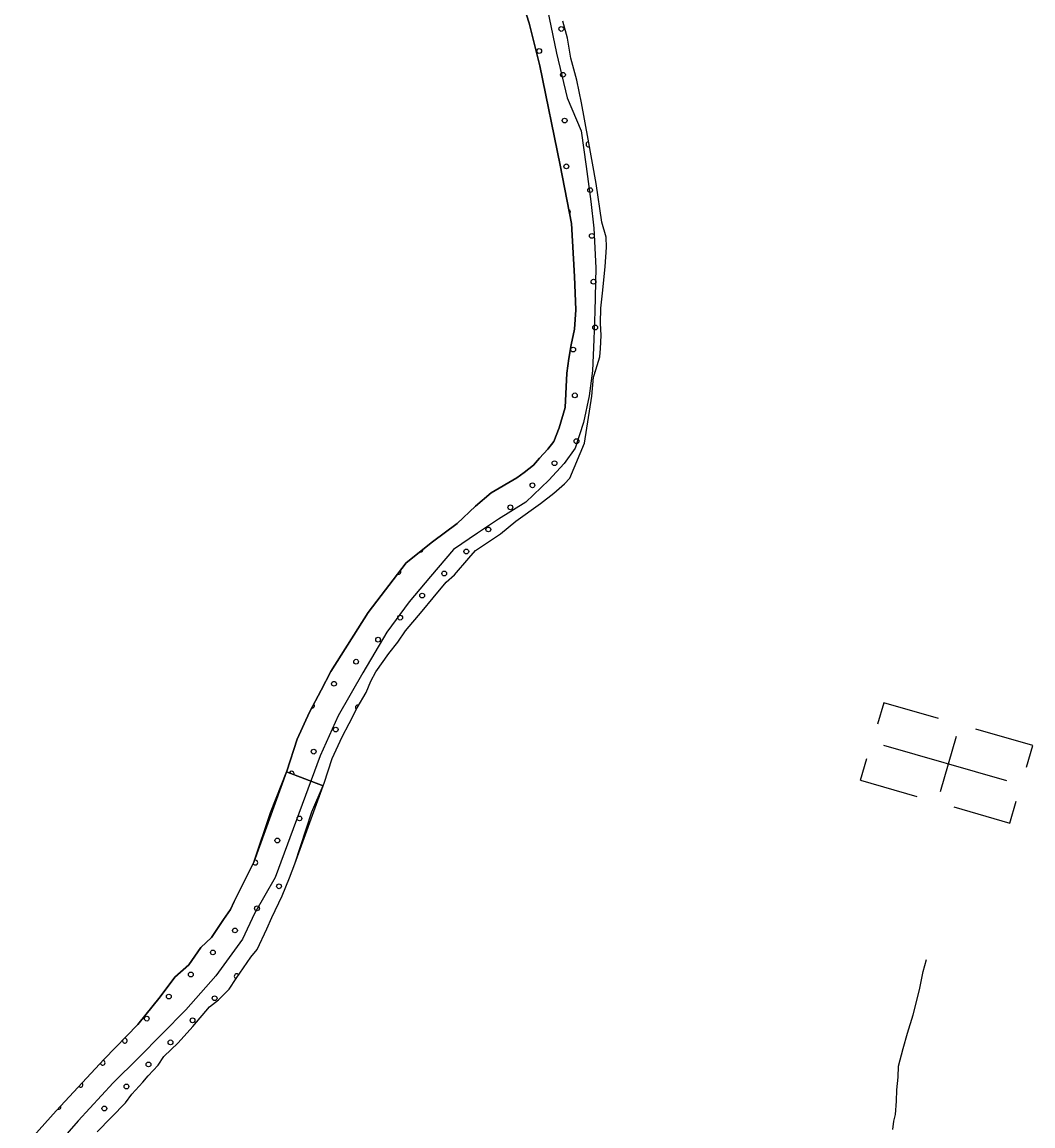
# Model space of a CAD drawing. Extents: x 1551132 to 1791609, y 378168 to 563823.
# Drawn here: x 1594796 to 1599247, y 499270 to 504129 of the extents above; entities that cross this region are included whole.
import ezdxf

# ---------------------------------------------------------------- set-up
doc = ezdxf.new("R2010")
doc.units = 0
for name, color, linetype in [('DESIGN - SCRATCH - User 1', 7, 'Continuous'), ('DESIGN - TRAFFIC CONTROL PERMANENT - Pavement Marking Text', 7, 'Continuous'), ('DESIGN - TRANSPORTATION - Edge of Traveled Way', 7, 'Continuous'), ('DESIGN - TRANSPORTATION - Text', 7, 'Continuous'), ('DESIGN - UTILITIES - Cable (Underground) with Text', 7, 'Continuous'), ('SURVEY - DRAINAGE - Natural Features', 7, 'Continuous')]:
    doc.layers.add(name, color=color, linetype=linetype)

msp = doc.modelspace()

# ---------------------------------------------------------------- linework, layer by layer
at = {"layer": 'DESIGN - SCRATCH - User 1'}
for points in [[(1596996.301, 504225.942), (1597028.616, 504123.381), (1597075.565, 503936.552), (1597164.438, 503498.949), (1597214.261, 503242.042), (1597228.511, 503009.719), (1597234.127, 502861.566), (1597228.786, 502777.622), (1597213.686, 502707.828), (1597202.745, 502647.985), (1597193.728, 502584.1), (1597187.295, 502432.138), (1597159.895, 502342.544), (1597136.963, 502282.884), (1597110.455, 502249.291), (1597073.864, 502209.865), (1597047.39, 502178.273), (1597006.932, 502146.914), (1596974.6, 502123.421), (1596861.669, 502057.203), (1596792.804, 501998.276), (1596711.672, 501921.549), (1596602.517, 501841.264), (1596487.178, 501749.07), (1596319.856, 501529.664), (1596155.885, 501270.182), (1596112.636, 501188.838), (1596061.137, 501091.627), (1596007.288, 500972.441), (1595961.073, 500831.121), (1595960.123, 500828.687)], [(1595960.123, 500828.687), (1596120.836, 500766.377), (1596126.036, 500778.453), (1596161.743, 500887.931), (1596205.225, 500983.275), (1596236.108, 501040.801), (1596271.182, 501110.27), (1596310.215, 501177.672), (1596330.989, 501227.356), (1596353.63, 501269.016), (1596410.862, 501350.126), (1596449.612, 501399.527), (1596484.361, 501448.995), (1596557.667, 501535.856), (1596606.558, 501595.099), (1596663.598, 501664.209), (1596700.064, 501695.644), (1596763.154, 501768.662), (1596791.662, 501802.213), (1596902.718, 501876.465), (1596969.525, 501931.425), (1597078.647, 502009.702), (1597137.304, 502054.786), (1597183.911, 502096.054), (1597208.294, 502121.672), (1597272.668, 502274.709), (1597303.959, 502482.289), (1597311.3, 502566.208), (1597321.8, 502598.051), (1597339.658, 502655.844), (1597343.275, 502691.753), (1597346.2, 502749.73), (1597343.075, 502803.798), (1597344.133, 502869.808), (1597351.183, 502935.726), (1597363.024, 503051.579), (1597368.399, 503137.531), (1597367.108, 503181.574), (1597348.192, 503247.901), (1597322.959, 503418.372), (1597288.118, 503613.01), (1597258.727, 503773.548), (1597238.37, 503873.917), (1597211.945, 503970.386), (1597197.379, 504058.655), (1597176.596, 504133.015)], [(1596120.836, 500766.377), (1595960.123, 500828.687), (1595816.834, 500431.269), (1595730.161, 500258.581), (1595713.612, 500222.83), (1595682.946, 500179.304), (1595629.747, 500100.127), (1595583.073, 500054.85), (1595529.932, 499979.673), (1595469.117, 499924.622), (1595403.802, 499837.636), (1595305.987, 499717.15), (1595157.699, 499563.462), (1594946.312, 499336.756), (1594795.799, 499169.102)], [(1595996.505, 500424.385), (1596120.836, 500766.377)], [(1595126.608, 499243.829), (1595250.514, 499371.899), (1595279.08, 499409.458), (1595327.878, 499462.693), (1595350.295, 499490.352), (1595395.002, 499537.654), (1595419.576, 499575.271), (1595482.475, 499636.289), (1595547.54, 499707.283), (1595620.847, 499794.144), (1595661.296, 499825.503), (1595708.003, 499872.779), (1595738.694, 499918.305), (1595802.459, 500012.508), (1595830.65, 500046.884), (1595874.066, 500138.228), (1595894.832, 500187.912), (1595940.306, 500283.223), (1595973.547, 500362.725), (1595996.505, 500424.385)]]:
    msp.add_lwpolyline(points, dxfattribs=at)
at = {"layer": 'DESIGN - TRAFFIC CONTROL PERMANENT - Pavement Marking Text'}
for centre in [(1597169.88, 504098.581), (1597169.88, 504098.581), (1597072.809, 504001.509), (1597072.809, 504001.509), (1597177.347, 503896.97), (1597177.347, 503896.97), (1597184.814, 503695.36), (1597184.814, 503695.36), (1597192.282, 503493.75), (1597192.282, 503493.75), (1597296.82, 503389.211), (1597296.82, 503389.211), (1597304.287, 503187.601), (1597304.287, 503187.601), (1597311.754, 502985.99), (1597311.754, 502985.99), (1597319.221, 502784.38), (1597319.221, 502784.38), (1597222.15, 502687.309), (1597222.15, 502687.309), (1597229.617, 502485.698), (1597229.617, 502485.698), (1597237.084, 502284.088), (1597237.084, 502284.088), (1597140.012, 502187.016), (1597140.012, 502187.016), (1597042.941, 502089.945), (1597042.941, 502089.945), (1596945.869, 501992.873), (1596945.869, 501992.873), (1596848.797, 501895.802), (1596848.797, 501895.802), (1596751.726, 501798.73), (1596751.726, 501798.73), (1596654.654, 501701.658), (1596654.654, 501701.658), (1596557.582, 501604.587), (1596557.582, 501604.587), (1596460.511, 501507.515), (1596460.511, 501507.515), (1596363.439, 501410.443), (1596363.439, 501410.443), (1596266.368, 501313.372), (1596266.368, 501313.372), (1596169.296, 501216.3), (1596169.296, 501216.3), (1596176.763, 501014.69), (1596176.763, 501014.69), (1596079.691, 500917.618), (1596079.691, 500917.618), (1596016.913, 500623.572), (1596016.913, 500623.572), (1595919.841, 500526.5), (1595919.841, 500526.5), (1595927.308, 500324.89), (1595927.308, 500324.89), (1595830.236, 500227.818), (1595830.236, 500227.818), (1595733.165, 500130.747), (1595733.165, 500130.747), (1595636.093, 500033.675), (1595636.093, 500033.675), (1595539.022, 499936.603), (1595539.022, 499936.603), (1595441.95, 499839.532), (1595441.95, 499839.532), (1595643.56, 499832.065), (1595643.56, 499832.065), (1595344.878, 499742.46), (1595344.878, 499742.46), (1595546.489, 499734.993), (1595546.489, 499734.993), (1595449.417, 499637.921), (1595449.417, 499637.921), (1595352.345, 499540.85), (1595352.345, 499540.85), (1595255.274, 499443.778), (1595255.274, 499443.778), (1595158.202, 499346.707), (1595158.202, 499346.707)]:
    msp.add_circle(centre, 10.56, dxfattribs=at)
for centre, start, end in [((1597289.353, 503590.821), 85.36886, 294.928529), ((1597199.749, 503292.139), 307.458748, 74.491965), ((1597326.688, 502582.77), 134.976402, 188.524398), ((1596550.115, 501806.197), 248.928873, 8.34396), ((1596453.044, 501709.125), 248.721142, 36.619585), ((1596072.224, 501119.229), 259.292886, 44.880947), ((1596273.835, 501111.762), 68.354207, 233.97085), ((1595982.62, 500820.547), 335.863117, 161.753286), ((1596113.984, 500720.643), 130.471272, 189.571312), ((1595822.769, 500429.428), 207.860478, 106.17839), ((1595740.632, 499929.136), 30.883368, 260.929332), ((1595247.807, 499645.388), 177.112918, 94.936015), ((1595150.735, 499548.317), 197.283399, 76.721945), ((1595053.663, 499451.245), 224.626996, 49.378348), ((1594956.592, 499354.174), 251.38653, 22.618814)]:
    msp.add_arc(centre, 10.56, start, end, dxfattribs=at)
at = {"layer": 'DESIGN - TRANSPORTATION - Edge of Traveled Way'}
for points in [[(1594795.799, 499169.102), (1594946.312, 499336.756), (1595157.699, 499563.462), (1595305.987, 499717.15), (1595403.802, 499837.636), (1595469.117, 499924.622), (1595529.932, 499979.673), (1595583.073, 500054.85), (1595629.747, 500100.127), (1595682.946, 500179.304), (1595713.612, 500222.83), (1595730.161, 500258.581), (1595816.834, 500431.269), (1595890.258, 500650.183), (1595961.073, 500831.121), (1596007.288, 500972.441), (1596061.137, 501091.627), (1596112.636, 501188.838), (1596155.885, 501270.182), (1596319.856, 501529.664), (1596487.178, 501749.07), (1596602.517, 501841.264), (1596711.672, 501921.549), (1596792.804, 501998.276), (1596861.669, 502057.203), (1596974.6, 502123.421), (1597006.932, 502146.914), (1597047.39, 502178.273), (1597073.864, 502209.865), (1597110.455, 502249.291), (1597136.963, 502282.884), (1597159.895, 502342.544), (1597187.295, 502432.138), (1597193.728, 502584.1), (1597202.745, 502647.985), (1597213.686, 502707.828), (1597228.786, 502777.622), (1597234.127, 502861.566), (1597228.511, 503009.719), (1597214.261, 503242.042), (1597164.438, 503498.949), (1597075.565, 503936.552), (1597028.616, 504123.381), (1596996.301, 504225.942)], [(1595996.505, 500424.385), (1596072.087, 500653.266), (1596126.036, 500778.453), (1596161.743, 500887.931), (1596205.225, 500983.275), (1596236.108, 501040.801), (1596271.182, 501110.27), (1596310.215, 501177.672), (1596330.989, 501227.356), (1596353.63, 501269.016), (1596410.862, 501350.126), (1596449.612, 501399.527), (1596484.361, 501448.995), (1596557.667, 501535.856), (1596606.558, 501595.099), (1596663.598, 501664.209), (1596700.064, 501695.644), (1596763.154, 501768.662), (1596791.662, 501802.213), (1596902.718, 501876.465), (1596969.525, 501931.425), (1597078.647, 502009.702), (1597137.304, 502054.786), (1597183.911, 502096.054), (1597208.294, 502121.672), (1597272.668, 502274.709), (1597303.959, 502482.289), (1597311.3, 502566.208), (1597321.8, 502598.051), (1597339.658, 502655.844), (1597343.275, 502691.753), (1597346.2, 502749.73), (1597343.075, 502803.798), (1597344.133, 502869.808), (1597351.183, 502935.726), (1597363.024, 503051.579), (1597368.399, 503137.531), (1597367.108, 503181.574), (1597348.192, 503247.901), (1597322.959, 503418.372), (1597288.118, 503613.01), (1597258.727, 503773.548), (1597238.37, 503873.917), (1597211.945, 503970.386), (1597197.379, 504058.655), (1597176.596, 504133.015)], [(1595126.608, 499243.829), (1595250.514, 499371.899), (1595279.08, 499409.458), (1595327.878, 499462.693), (1595350.295, 499490.352), (1595395.002, 499537.654), (1595419.576, 499575.271), (1595482.475, 499636.289), (1595547.54, 499707.283), (1595620.847, 499794.144), (1595661.296, 499825.503), (1595708.003, 499872.779), (1595738.694, 499918.305), (1595802.459, 500012.508), (1595830.65, 500046.884), (1595874.066, 500138.228), (1595894.832, 500187.912), (1595940.306, 500283.223), (1595973.547, 500362.725), (1595996.505, 500424.385)]]:
    msp.add_lwpolyline(points, dxfattribs=at)
at = {"layer": 'DESIGN - TRANSPORTATION - Text'}
msp.add_lwpolyline([(1598630.109, 499254.44), (1598634.484, 499290.466), (1598640.792, 499320.458), (1598645.4, 499378.526), (1598647.917, 499428.603), (1598652.492, 499484.663), (1598654.992, 499532.739), (1598675.808, 499610.674), (1598694.516, 499678.618), (1598719.349, 499758.52), (1598746.498, 499868.464), (1598763.348, 499950.45), (1598777.889, 500002.401)], dxfattribs=at)
at = {"layer": 'DESIGN - UTILITIES - Cable (Underground) with Text'}
for p, q in [((1598589.767, 501132.756), (1598562.577, 501038.466)), ((1598831.413, 501063.635), (1598589.634, 501132.848)), ((1598839.909, 500742.484), (1598909.904, 500986.246)), ((1599246.548, 500944.451), (1598995.877, 501016.43)), ((1599218.866, 500848.703), (1599246.323, 500944.009)), ((1598487.957, 500791.587), (1598515.188, 500887.193)), ((1598487.824, 500791.545), (1598735.761, 500720.533)), ((1599144.429, 500603.015), (1599172.011, 500698.93)), ((1598897.9, 500674.027), (1599144.337, 500603.057))]:
    msp.add_line(p, q, dxfattribs=at)
msp.add_lwpolyline([(1599131.844, 500789.22), (1598590.695, 500944.527)], dxfattribs=at)
at = {"layer": 'SURVEY - DRAINAGE - Natural Features'}
msp.add_lwpolyline([(1597100.873, 504226.501), (1597148.797, 503991.795), (1597195.362, 503795.106), (1597256.744, 503650.161), (1597280.06, 503493.832), (1597299.418, 503339.561), (1597313.392, 503221.367), (1597322.45, 503047.262), (1597317.25, 502855.382), (1597313.192, 502731.479), (1597306.901, 502593.609), (1597293.101, 502483.848), (1597267.21, 502366.286), (1597231.419, 502252.883), (1597182.445, 502185.673), (1597115.43, 502112.746), (1597014.124, 502016.377), (1596893.218, 501940.308), (1596800.487, 501879.79), (1596695.589, 501807.471), (1596593.917, 501689.102), (1596500.319, 501576.615), (1596402.396, 501444.195), (1596295.707, 501263.924), (1596186.884, 501075.694), (1596108.161, 500898.981), (1595909.807, 500364.242), (1595819.426, 500205.704), (1595765.694, 500092.585), (1595649.338, 499930.464), (1595517.224, 499780.593), (1595308.337, 499569.946), (1595196.832, 499459.735), (1595042.493, 499292.222), (1594894.105, 499122.609)], dxfattribs=at)

doc.saveas('drawing.dxf')
